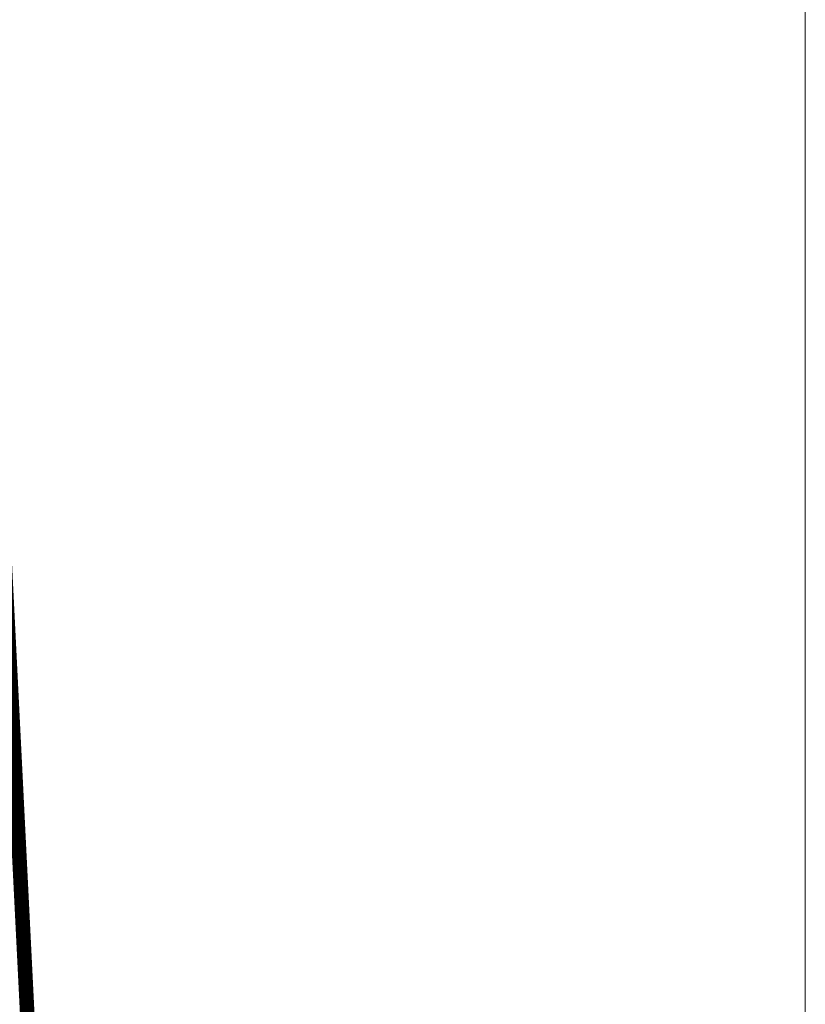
# Model space of a CAD drawing. Header units: millimetres. Extents: x -916886 to 3713765, y -2985421 to 1675785.
# Tile 68 of 656: x -42941 to -42380, y 75839 to 76543. Entities that reach past the tile are written whole.
import ezdxf

# ---------------------------------------------------------------- set-up
doc = ezdxf.new("R2010")
doc.units = ezdxf.units.MM
doc.linetypes.add('CARKOVANA', pattern=[5, 3, -2])
doc.layers.add('A99_N_kce-rez-ten', color=1, linetype='Continuous', lineweight=9)
doc.layers.add('A99_S_kce-rez-ten', color=7, linetype='Continuous', lineweight=9)

msp = doc.modelspace()

# ---------------------------------------------------------------- linework, layer by layer
at = {"layer": 'A99_N_kce-rez-ten', "color": 7, "linetype": 'CARKOVANA', "lineweight": 0, "ltscale": 15, "const_width": 5}
for points in [[(-43562.5, 81400), (-43562.5, 81259.74, 0.400665), (-43545.81, 81242.26), (-43228.62, 81227.51, -0.386254), (-43207.19, 81206.16), (-42921.82, 75494.02), (-42820.11, 75360.05), (-42599.75, 75328.07), (-42422.5, 75249.12), (-42422.5, 75142.5)], [(-43557.5, 81400), (-43557.5, 81259.74, 0.400665), (-43545.58, 81247.26), (-43228.38, 81232.5, -0.386254), (-43202.19, 81206.4), (-42916.91, 75495.81), (-42817.36, 75364.7), (-42598.35, 75332.92), (-42417.5, 75252.37), (-42417.5, 75142.5)]]:
    msp.add_lwpolyline(points, format="xyb", dxfattribs=at)
at = {"layer": 'A99_N_kce-rez-ten', "color": 7, "linetype": 'Continuous', "lineweight": 0, "ltscale": 0.5}
for points in [[(-43560, 81400), (-43560, 81259.74, 0.400665), (-43545.7, 81244.76), (-43228.5, 81230.01, -0.386254), (-43204.69, 81206.28), (-42919.36, 75494.92), (-42818.73, 75362.37), (-42599.05, 75330.5), (-42420, 75250.75), (-42420, 75142.5)], [(-43555, 81400), (-43555, 81259.74, 0.400665), (-43545.46, 81249.75), (-43228.27, 81235, -0.386254), (-43199.7, 81206.53), (-42914.45, 75496.71), (-42815.99, 75367.03), (-42597.65, 75335.35), (-42415, 75253.99), (-42415, 75142.5)]]:
    msp.add_lwpolyline(points, format="xyb", dxfattribs=at)
at = {"layer": 'A99_N_kce-rez-ten', "color": 7, "linetype": 'Continuous', "lineweight": 0}
msp.add_lwpolyline([(-42420, 75142.5), (-42420, 75250.75), (-42599.05, 75330.5), (-42818.73, 75362.37), (-42919.36, 75494.92), (-43202.7, 81166.37)], dxfattribs=at)
at = {"layer": 'A99_S_kce-rez-ten', "color": 7, "lineweight": 0}
msp.add_lwpolyline([(-42380, 82050), (-42380, 75333.86)], dxfattribs=at)

doc.saveas('drawing.dxf')
